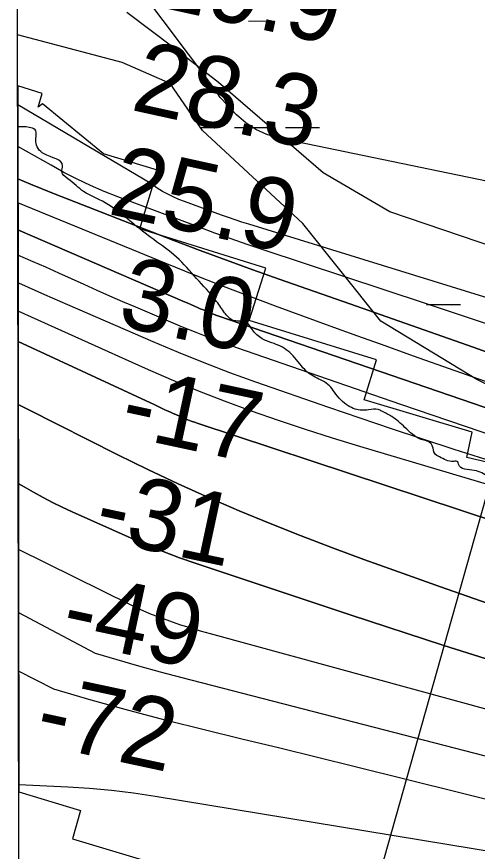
# Model space of a CAD drawing. Extents: x 3329297 to 3367176, y 649250 to 674653.
# Drawn here: x 3333403 to 3333836, y 671471 to 672255 of the extents above; entities that cross this region are included whole.
import ezdxf

# ---------------------------------------------------------------- set-up
doc = ezdxf.new("R2010")
doc.units = 0
for name, color, linetype in [('V-GRID-FRAM', 7, 'Continuous'), ('V-RIVR-EDGE', 7, 'Continuous'), ('V-RIVR-RANG', 7, 'Continuous'), ('V-RRAP-RVMT', 7, 'Continuous'), ('V-SITE-VEGE', 7, 'Continuous'), ('V-TOPO-DPTH', 7, 'Continuous'), ('V-TOPO-MAJR', 7, 'Continuous'), ('V-TOPO-MINR', 7, 'Continuous'), ('V-TOPO-WATR', 7, 'Continuous'), ('V-WETL-SWMP', 7, 'Continuous')]:
    doc.layers.add(name, color=color, linetype=linetype)

msp = doc.modelspace()

# ---------------------------------------------------------------- linework, layer by layer
at = {"layer": 'V-GRID-FRAM'}
msp.add_lwpolyline([(3333403.5, 672816.28), (3364945.55, 672875.92), (3364987.87, 654691.71), (3333429.95, 654632.04), (3333403.5, 672816.28)], dxfattribs=at)
at = {"layer": 'V-RIVR-EDGE'}
msp.add_spline([(3339166.35, 669632.45), (3339148.52, 669636.37), (3339138.83, 669636.78), (3339122.94, 669641.48), (3339105.12, 669646.95), (3339096.99, 669652.01), (3339093.12, 669656.29), (3339089.26, 669664.44), (3339086.56, 669669.1), (3339078.82, 669674.94), (3339053.64, 669688.18), (3339028.47, 669702.21), (3339020.72, 669706.49), (3339018, 669704.17), (3339012.57, 669704.57), (3339008.7, 669708.07), (3339008.32, 669710.4), (3339007.94, 669713.12), (3339007.56, 669715.06), (3338988.58, 669723.63), (3338974.64, 669732.59), (3338973.09, 669734.53), (3338972.71, 669738.02), (3338974.27, 669740.35), (3338974.28, 669743.84), (3338966.94, 669753.94), (3338965.01, 669758.6), (3338963.85, 669760.54), (3338956.49, 669764.43), (3338944.87, 669769.5), (3338928.21, 669778.08), (3338920.86, 669785.07), (3338906.56, 669803.34), (3338897.28, 669814.22), (3338888, 669824.71), (3338880.26, 669833.26), (3338874.07, 669838.71), (3338867.87, 669840.27), (3338862.06, 669843), (3338858.57, 669843.01), (3338858.58, 669844.95), (3338858.24, 669867.83), (3338860.58, 669870.93), (3338861.75, 669873.25), (3338861.76, 669876.35), (3338860.21, 669879.46), (3338854.02, 669882.58), (3338849.02, 669903.14), (3338843.63, 669917.51), (3338832.81, 669931.11), (3338822.75, 669940.83), (3338804.56, 669955.22), (3338800.68, 669956.78), (3338796.03, 669956.79), (3338788.66, 669955.26), (3338782.44, 669952.17), (3338775.47, 669955.68), (3338770.44, 669960.35), (3338765.41, 669965.01), (3338754.18, 669972.41), (3338742.57, 669981.36), (3338728.24, 669988.76), (3338714.68, 669995), (3338701.13, 670003.56), (3338693.4, 670012.11), (3338687.99, 670020.27), (3338682.59, 670033.47), (3338677.18, 670040.46), (3338665.17, 670046.31), (3338655.1, 670048.66), (3338655.48, 670045.95), (3338653.54, 670045.56), (3338643.46, 670046.36), (3338635.32, 670050.26), (3338633, 670052.98), (3338626.41, 670055.33), (3338615.17, 670057.29), (3338608.97, 670058.08), (3338601.61, 670062.76), (3338592.32, 670069.37), (3338582.25, 670071.72), (3338574.11, 670074.46), (3338568.3, 670078.74), (3338562.5, 670084.57), (3338561.34, 670087.67), (3338554.75, 670088.85), (3338551.26, 670089.25), (3338548.94, 670091.97), (3338544.31, 670098.58), (3338517.19, 670108.73), (3338513.32, 670111.84), (3338511.39, 670115.72), (3338497.82, 670118.86), (3338480, 670125.88), (3338471.48, 670130.17), (3338466.45, 670134.83), (3338451.73, 670140.3), (3338441.26, 670142.65), (3338438.16, 670142.27), (3338431.18, 670145.39), (3338420.34, 670150.07), (3338407.93, 670152.43), (3338393.21, 670156.73), (3338378.49, 670165.69), (3338345.2, 670189.43), (3338316.55, 670206.56), (3338280.93, 670231.47), (3338237.55, 670254.45), (3338210.45, 670270.81), (3338182.57, 670289.88), (3338148.9, 670317.5), (3338126.07, 670336.94), (3338116.01, 670348.22), (3338106.73, 670356.77), (3338093.56, 670363.78), (3338076.9, 670368.87), (3338057.53, 670376.28), (3338042.81, 670383.3), (3338026.54, 670392.65), (3338007.18, 670402.39), (3337994, 670405.52), (3337971.52, 670413.34), (3337948.66, 670420.76), (3337916.51, 670434.03), (3337912.65, 670440.63), (3337911.11, 670448.78), (3337908.8, 670453.82), (3337904.54, 670455.77), (3337890.98, 670459.68), (3337883.62, 670464.74), (3337879.36, 670466.69), (3337872.38, 670467.1), (3337862.68, 670467.12), (3337849.88, 670465.99), (3337839.8, 670463.69), (3337826.22, 670462.56), (3337810.72, 670465.7), (3337802.19, 670469.21), (3337788.25, 670478.16), (3337779.73, 670480.51), (3337774.3, 670481.69), (3337768.89, 670486.74), (3337764.63, 670490.63), (3337755.72, 670494.92), (3337749.13, 670496.88), (3337745.26, 670497.27), (3337740.6, 670495.35), (3337738.66, 670496.13), (3337735.18, 670499.24), (3337729.76, 670503.52), (3337724.73, 670508.18), (3337720.08, 670512.07), (3337706.13, 670514.43), (3337677.86, 670531.18), (3337643.77, 670545.22), (3337600.78, 670567.05), (3337560.1, 670585.37), (3337510.14, 670611.87), (3337463.28, 670636.42), (3337442.36, 670644.22), (3337416.78, 670652.43), (3337405.55, 670657.5), (3337401.68, 670661.39), (3337400.13, 670663.33), (3337395.49, 670665.67), (3337388.89, 670666.07), (3337376.88, 670670.76), (3337362.94, 670677.77), (3337340.87, 670690.62), (3337309.5, 670706.99), (3337291.29, 670714.79), (3337276.18, 670722.97), (3337252.56, 670736.99), (3337220.04, 670756.85), (3337154.99, 670798.5), (3337124.41, 670821.07), (3337111.24, 670827.31), (3337094.19, 670832.78), (3337075.97, 670836.7), (3337050.39, 670842.59), (3337028.69, 670849.62), (3337007.78, 670860.53), (3336991.89, 670867.94), (3336983.37, 670871.06), (3336969.03, 670873.42), (3336939.95, 670875.43), (3336901.97, 670884.45), (3336863.6, 670895.79), (3336821.37, 670910.63), (3336786.5, 670926.23), (3336740.02, 670949.61), (3336682.31, 670976.12), (3336635.44, 670997.18), (3336603.68, 671013.55), (3336585.47, 671022.51), (3336583.15, 671026.4), (3336580.06, 671031.06), (3336576.19, 671034.56), (3336549.46, 671045.09), (3336500.24, 671058.01), (3336451.41, 671070.16), (3336425.44, 671074.49), (3336399.85, 671076.49), (3336361.07, 671078.91), (3336337.43, 671082.85), (3336313.4, 671088.34), (3336290.92, 671094.6), (3336280.46, 671097.34), (3336275.41, 671097.35), (3336257.58, 671097.39), (3336194.82, 671123.92), (3336129.35, 671154.33), (3336078.61, 671179.66), (3336032.91, 671203.04), (3335979.46, 671230.32), (3335943.05, 671245.54), (3335907.79, 671259.2), (3335894.23, 671264.66), (3335887.64, 671265.45), (3335873.31, 671273.63), (3335871.38, 671277.13), (3335862.86, 671281.41), (3335831.09, 671293.51), (3335799.33, 671308.72), (3335763.7, 671327.42), (3335724.58, 671346.9), (3335714.51, 671351.97), (3335703.27, 671355.1), (3335699.01, 671358.21), (3335680.04, 671369.9), (3335645.95, 671385.49), (3335603.71, 671399.17), (3335573.09, 671406.61), (3335518.06, 671419.93), (3335470.4, 671436.73), (3335433.98, 671449.62), (3335405.32, 671465.97), (3335397.96, 671471.03), (3335385.94, 671471.06), (3335366.94, 671468.78), (3335345.98, 671463.02), (3335338.62, 671464.59), (3335338.62, 671467.3), (3335339.03, 671475.83), (3335337.87, 671478.94), (3335334.39, 671482.05), (3335319.67, 671486.74), (3335303, 671491.05), (3335280.12, 671488.39), (3335259.15, 671479.52), (3335245.56, 671472.19), (3335233.15, 671471.44), (3335223.85, 671474.18), (3335210.68, 671481.97), (3335198.67, 671485.88), (3335156.4, 671487.53), (3335124.61, 671488.39), (3335114.13, 671484.92), (3335094.71, 671474.11), (3335085.4, 671473.36), (3335075.32, 671475.71), (3335065.63, 671477.67), (3335064.86, 671478.45), (3335067.59, 671483.1), (3335066.81, 671484.65), (3335063.72, 671489.31), (3335039.71, 671501.39), (3335020.73, 671509.2), (3335003.28, 671511.95), (3334994.76, 671515.46), (3334990.89, 671517.03), (3334963, 671533.38), (3334933.18, 671549.36), (3334916.12, 671551.34), (3334894.42, 671557.6), (3334863.43, 671571.25), (3334847.95, 671581.75), (3334834.78, 671587.99), (3334809.21, 671598.53), (3334767.76, 671617.24), (3334744.9, 671627.77), (3334711.2, 671642.2), (3334691.44, 671649.23), (3334670.12, 671653.16), (3334647.65, 671659.81), (3334620.14, 671672.29), (3334605.42, 671678.53), (3334581, 671683.24), (3334555.81, 671689.12), (3334542.23, 671688.38), (3334534.09, 671688.79), (3334531.39, 671696.55), (3334523.66, 671706.27), (3334505.85, 671714.84), (3334480.26, 671719.17), (3334460.49, 671721.93), (3334457, 671720.39), (3334455.05, 671716.91), (3334456.59, 671713.8), (3334463.19, 671714.56), (3334467.45, 671712.22), (3334467.44, 671710.28), (3334462.78, 671708.35), (3334446.88, 671706.84), (3334429.04, 671707.66), (3334403.46, 671713.93), (3334397.66, 671718.6), (3334391.46, 671722.88), (3334378.67, 671723.69), (3334340.28, 671727.27), (3334305.39, 671730.07), (3334290.26, 671730.11), (3334281.35, 671731.68), (3334271.66, 671734.81), (3334266.23, 671735.6), (3334258.08, 671732.9), (3334246.43, 671726.73), (3334241.39, 671726.35), (3334232.48, 671729.48), (3334218.91, 671729.9), (3334190.6, 671730.74), (3334178.97, 671731.94), (3334163.47, 671737.4), (3334156.1, 671736.65), (3334151.44, 671732.39), (3334148.33, 671732.4), (3334142.53, 671735.91), (3334132.83, 671736.32), (3334110.73, 671737.53), (3334106.86, 671739.48), (3334099.89, 671744.15), (3334081.28, 671748.08), (3334072.75, 671747.71), (3334041.74, 671753.61), (3334018.09, 671757.54), (3334010.35, 671760.28), (3333999.89, 671767.67), (3333992.15, 671771.95), (3333987.1, 671771.19), (3333984.38, 671768.48), (3333980.12, 671768.49), (3333976.64, 671772.77), (3333969.66, 671775.11), (3333958.81, 671778.24), (3333949.91, 671783.31), (3333945.64, 671782.93), (3333941.37, 671782.16), (3333931.3, 671788.01), (3333925.87, 671788.02), (3333915.4, 671788.82), (3333900.29, 671791.57), (3333878.2, 671798.61), (3333856.9, 671811.07), (3333845.68, 671822.73), (3333832.9, 671828.97), (3333818.18, 671834.82), (3333817.41, 671837.15), (3333813.53, 671837.55), (3333800.36, 671841.85), (3333795.71, 671844.96), (3333793.79, 671851.56), (3333792.24, 671854.28), (3333782.95, 671858.18), (3333767.85, 671869.46), (3333755.47, 671879.57), (3333746.17, 671884.64), (3333742.68, 671886.2), (3333733.76, 671885.83), (3333720.97, 671886.64), (3333714.38, 671889.76), (3333707.8, 671895.2), (3333701.62, 671902.59), (3333696.98, 671908.42), (3333690.4, 671913.09), (3333677.23, 671920.49), (3333664.47, 671934.87), (3333650.92, 671945.76), (3333635.04, 671952), (3333625.75, 671959.78), (3333617.63, 671968.72), (3333606.39, 671969.91), (3333600.97, 671974.19), (3333597.87, 671978.08), (3333590.14, 671988.96), (3333572.36, 672009.16), (3333553.4, 672029.38), (3333532.11, 672045.72), (3333511.21, 672062.06), (3333486.44, 672080.35), (3333466.3, 672090.87), (3333451.59, 672102.92), (3333445.79, 672109.53), (3333446.58, 672114.96), (3333429.16, 672126.25), (3333421.43, 672137.9), (3333420.68, 672148.76), (3333415.26, 672151.1), (3333404.71, 672151.61)], degree=3, dxfattribs=at)
at = {"layer": 'V-RIVR-RANG'}
msp.add_line((3334036.22, 672486.87), (3333677.94, 671216.42), dxfattribs=at)
at = {"layer": 'V-RRAP-RVMT'}
for p, q in [((3333427.45, 672183), (3333404.41, 672189.97)), ((3333404.41, 672189.97), (3333405.37, 671527.24)), ((3333423.53, 672170.19), (3333427.45, 672183)), ((3333427.78, 672173.34), (3333423.53, 672170.19)), ((3333485.08, 672126.12), (3333427.78, 672173.34)), ((3333535.5, 672110.92), (3333485.08, 672126.12)), ((3333519.05, 672055.9), (3333535.5, 672110.92)), ((3333637.25, 672019.08), (3333519.05, 672055.9)), ((3333621.74, 671969.76), (3333637.25, 672019.08)), ((3333741.21, 671932.72), (3333621.74, 671969.76)), ((3333729.64, 671895.46), (3333741.21, 671932.72)), ((3333831, 671864.83), (3333729.64, 671895.46)), ((3333825.93, 671841.34), (3333831, 671864.83)), ((3333924.62, 671817.46), (3333825.93, 671841.34)), ((3333405.37, 671527.24), (3333463.49, 671509.91)), ((3333463.49, 671509.91), (3333455.72, 671483.35)), ((3333455.72, 671483.35), (3333589.26, 671443.3))]:
    msp.add_line(p, q, dxfattribs=at)
at = {"layer": 'V-SITE-VEGE'}
for p, q in [((3333551.38, 672225.35), (3333506.95, 672258.82)), ((3333592.78, 672193.31), (3333551.38, 672225.35)), ((3333691.12, 672108.57), (3333592.78, 672193.31)), ((3333753.67, 672071.67), (3333691.12, 672108.57)), ((3333864.41, 672034.16), (3333753.67, 672071.67))]:
    msp.add_line(p, q, dxfattribs=at)
at = {"layer": 'V-TOPO-DPTH'}
for points in [[(3333404.6, 672054.8), (3333404.53, 672102.77), (3333416.33, 672097.68), (3333437.88, 672088.91), (3333551.07, 672044.92), (3333575.65, 672035.52), (3333600.3, 672026.29), (3333625.04, 672017.33), (3333649.85, 672008.54), (3333715.98, 671985.51), (3333773.86, 671965.22), (3333831.69, 671944.78), (3333889.43, 671924.11)], [(3333404.6, 672054.8), (3333561.52, 671987.15), (3333563.56, 671986.26), (3333567.63, 671984.46), (3333569.66, 671983.55), (3333573.73, 671981.75), (3333575.77, 671980.88), (3333577.82, 671980.01), (3333585.14, 671976.98), (3333587.16, 671976.17), (3333591.23, 671974.63), (3333593.28, 671973.9), (3333917.87, 671862.41), (3333992.59, 671837.25), (3334067.5, 671812.69), (3334142.71, 671789.05), (3334218.11, 671766.01), (3334323.9, 671734.38), (3334346.58, 671727.7), (3334369.28, 671721.12), (3334392.03, 671714.72), (3334414.81, 671708.42), (3335247.62, 671481.74)], [(3334622.21, 671613.06), (3334556.73, 671631.3), (3334491.21, 671649.43), (3334440.88, 671663.28), (3334400.54, 671674.51), (3334360.24, 671685.89), (3334320, 671697.5), (3334279.81, 671709.26), (3333932.79, 671811.89), (3333873.35, 671829.94), (3333814.09, 671848.56), (3333755.11, 671868.03), (3333696.31, 671888.07), (3333627.87, 671911.95), (3333603.53, 671920.75), (3333579.34, 671929.91), (3333555.36, 671939.61), (3333531.52, 671949.68), (3333451.62, 671984.48), (3333429.92, 671994.02), (3333408.25, 672003.65), (3333404.68, 672005.28), (3333404.6, 672054.8)], [(3335247.62, 671481.74), (3334414.81, 671708.42), (3334392.03, 671714.72), (3334369.28, 671721.12), (3334346.58, 671727.7), (3334323.9, 671734.38), (3334218.11, 671766.01), (3334142.71, 671789.05), (3334067.5, 671812.69), (3333992.59, 671837.25), (3333917.87, 671862.41), (3333593.28, 671973.9), (3333591.23, 671974.63), (3333587.16, 671976.17), (3333585.14, 671976.98), (3333577.82, 671980.01), (3333575.77, 671980.88), (3333573.73, 671981.75), (3333569.66, 671983.55), (3333567.63, 671984.46), (3333563.56, 671986.26), (3333561.52, 671987.15), (3333404.6, 672054.8)], [(3334622.21, 671613.06), (3334556.73, 671631.3), (3334491.21, 671649.43), (3334440.88, 671663.28), (3334400.54, 671674.51), (3334360.24, 671685.89), (3334320, 671697.5), (3334279.81, 671709.26), (3333932.79, 671811.89), (3333873.35, 671829.94), (3333814.09, 671848.56), (3333755.11, 671868.03), (3333696.31, 671888.07), (3333627.87, 671911.95), (3333603.53, 671920.75), (3333579.34, 671929.91), (3333555.36, 671939.61), (3333531.52, 671949.68), (3333451.62, 671984.48), (3333429.92, 671994.02), (3333408.25, 672003.65), (3333404.68, 672005.28), (3333404.76, 671949.99)], [(3333404.76, 671949.99), (3333529.14, 671892.45), (3333531.73, 671891.24), (3333534.31, 671890.03), (3333536.88, 671888.79), (3333539.45, 671887.55), (3333542.02, 671886.32), (3333544.61, 671885.11), (3333547.2, 671883.93), (3333549.82, 671882.78), (3333560.99, 671877.96), (3333564.12, 671876.66), (3333567.27, 671875.41), (3333570.45, 671874.25), (3333573.65, 671873.15), (3333926.01, 671756.81)], [(3333404.76, 671949.99), (3333404.84, 671890.87), (3333414.2, 671886.19), (3333498.34, 671843.81), (3333526.52, 671829.98), (3333554.88, 671816.53), (3333583.51, 671803.66), (3333612.32, 671791.17), (3333641.35, 671779.21), (3333670.51, 671767.57), (3333699.85, 671756.4), (3333729.31, 671745.54), (3333757.45, 671735.42), (3333801.12, 671719.88), (3333844.86, 671704.53)], [(3333926.01, 671756.81), (3333573.65, 671873.15), (3333570.45, 671874.25), (3333567.27, 671875.41), (3333564.12, 671876.66), (3333560.99, 671877.96), (3333549.82, 671882.78), (3333547.2, 671883.93), (3333544.61, 671885.11), (3333542.02, 671886.32), (3333539.45, 671887.55), (3333536.88, 671888.79), (3333534.31, 671890.03), (3333531.73, 671891.24), (3333529.14, 671892.45), (3333404.76, 671949.99)], [(3333404.84, 671890.87), (3333414.2, 671886.19), (3333498.34, 671843.81), (3333526.52, 671829.98), (3333554.88, 671816.53), (3333583.51, 671803.66), (3333612.32, 671791.17), (3333641.35, 671779.21), (3333670.51, 671767.57), (3333699.85, 671756.4), (3333729.31, 671745.54), (3333757.45, 671735.42), (3333801.12, 671719.88), (3333844.86, 671704.53)], [(3334703.43, 671404.18), (3334375.38, 671496.31), (3334345.63, 671504.69), (3334315.89, 671513.12), (3334286.16, 671521.59), (3334256.44, 671530.11), (3334070.1, 671583.67), (3333981.28, 671609.81), (3333892.69, 671636.7), (3333804.45, 671664.71), (3333716.44, 671693.47), (3333571.83, 671741.74), (3333556.39, 671747.15), (3333541.06, 671752.86), (3333525.91, 671759.02), (3333510.88, 671765.48), (3333455.51, 671790.26), (3333446.31, 671794.55), (3333437.2, 671799.02), (3333428.24, 671803.76), (3333419.36, 671808.69), (3333410.55, 671813.74), (3333404.95, 671816.93), (3333404.84, 671890.87)], [(3333404.95, 671816.93), (3333410.55, 671813.74), (3333419.36, 671808.69), (3333428.24, 671803.76), (3333437.2, 671799.02), (3333446.31, 671794.55), (3333455.51, 671790.26), (3333510.88, 671765.48), (3333525.91, 671759.02), (3333541.06, 671752.86), (3333556.39, 671747.15), (3333571.83, 671741.74), (3333716.44, 671693.47), (3333804.45, 671664.71), (3333892.69, 671636.7), (3333981.28, 671609.81), (3334070.1, 671583.67), (3334256.44, 671530.11), (3334286.16, 671521.59), (3334315.89, 671513.12), (3334345.63, 671504.69), (3334375.38, 671496.31), (3334703.43, 671404.18)]]:
    msp.add_lwpolyline(points, dxfattribs=at)
at = {"layer": 'V-TOPO-MAJR'}
for points in [[(3334447.99, 672031.12), (3334435.63, 672030.13), (3334423.16, 672030), (3334287.16, 672035.62), (3334206.84, 672040.91), (3334126.85, 672048.81), (3334047.33, 672060.61), (3333968.14, 672075.01), (3333649.34, 672141.09), (3333638.3, 672144.47), (3333627.92, 672149.05), (3333618.55, 672155.43), (3333609.85, 672163.02), (3333595.35, 672178.25), (3333594.49, 672179.23), (3333592.3, 672182.49), (3333590.98, 672184.77), (3333589.48, 672186.94), (3333516.36, 672284.51)], [(3335195.42, 671214.69), (3334355.15, 671464.35), (3334347.13, 671466.72), (3334339.1, 671469.06), (3334331.06, 671471.36), (3334323.02, 671473.64), (3334309.01, 671477.57), (3334307.96, 671477.87), (3334304.81, 671478.74), (3333585.5, 671675.5), (3333575.84, 671678.25), (3333566.22, 671681.13), (3333556.66, 671684.2), (3333547.15, 671687.4), (3333537.73, 671690.87), (3333528.41, 671694.57), (3333519.23, 671698.61), (3333510.15, 671702.88), (3333405.04, 671754.72)]]:
    msp.add_lwpolyline(points, dxfattribs=at)
at = {"layer": 'V-TOPO-MINR'}
for points in [[(3334768.85, 671701.61), (3334439.84, 671802.75), (3334416.86, 671809.88), (3334393.91, 671817.08), (3334370.99, 671824.39), (3334348.1, 671831.78), (3334261.94, 671859.81), (3334195.94, 671881.13), (3334129.88, 671902.25), (3334063.73, 671923.09), (3333997.52, 671943.74), (3333621.31, 672060.14), (3333614.89, 672062.18), (3333608.49, 672064.28), (3333602.11, 672066.47), (3333595.76, 672068.73), (3333560.86, 672081.43), (3333555.55, 672083.51), (3333550.33, 672085.76), (3333545.22, 672088.26), (3333540.19, 672090.93), (3333535.45, 672094), (3333531.01, 672097.42), (3333404.43, 672172.11)], [(3333878.13, 671955.36), (3333787, 671985.81), (3333634.88, 672036.02), (3333619.73, 672041.12), (3333604.62, 672046.34), (3333589.57, 672051.74), (3333574.56, 672057.26), (3333498.34, 672085.81), (3333485.45, 672090.94), (3333472.71, 672096.41), (3333460.2, 672102.39), (3333447.85, 672108.72), (3333435.92, 672115.73), (3333404.49, 672133.07)], [(3333889.43, 671924.11), (3333831.69, 671944.78), (3333773.86, 671965.22), (3333715.98, 671985.51), (3333649.85, 672008.54), (3333625.04, 672017.33), (3333600.3, 672026.29), (3333575.65, 672035.52), (3333551.07, 672044.92), (3333437.88, 672088.91), (3333416.33, 672097.68), (3333404.53, 672102.77)], [(3333854.02, 671908.68), (3333814.91, 671922.51), (3333775.82, 671936.39), (3333749.24, 671945.87), (3333723.48, 671955.12), (3333697.74, 671964.42), (3333672.04, 671973.83), (3333646.36, 671983.3), (3333620.75, 671992.94), (3333595.2, 672002.75), (3333569.75, 672012.81), (3333544.36, 672023.03), (3333404.57, 672080.11)], [(3333854.15, 671860.34), (3333764.06, 671890.83), (3333609.96, 671944.12), (3333597.16, 671948.69), (3333584.43, 671953.44), (3333571.79, 671958.44), (3333559.22, 671963.62), (3333515.19, 671982.28), (3333503.08, 671987.47), (3333491, 671992.74), (3333478.96, 671998.1), (3333466.95, 672003.54), (3333454.95, 672008.98), (3333442.93, 672014.38), (3333430.88, 672019.71), (3333418.8, 672024.99), (3333404.64, 672031.14)], [(3334622.21, 671613.06), (3334556.73, 671631.3), (3334491.21, 671649.43), (3334440.88, 671663.28), (3334400.54, 671674.51), (3334360.24, 671685.89), (3334320, 671697.5), (3334279.81, 671709.26), (3333932.79, 671811.89), (3333873.35, 671829.94), (3333814.09, 671848.56), (3333755.11, 671868.03), (3333696.31, 671888.07), (3333627.87, 671911.95), (3333603.53, 671920.75), (3333579.34, 671929.91), (3333555.36, 671939.61), (3333531.52, 671949.68), (3333451.62, 671984.48), (3333429.92, 671994.02), (3333408.25, 672003.65), (3333404.68, 672005.28)], [(3334068.36, 671749.55), (3333725.55, 671851.63), (3333699.94, 671859.47), (3333674.42, 671867.57), (3333649.02, 671876.07), (3333623.71, 671884.83), (3333598.58, 671894.09), (3333573.62, 671903.75), (3333548.9, 671914.03), (3333524.35, 671924.72), (3333404.72, 671978.55)], [(3333926.01, 671756.81), (3333573.65, 671873.15), (3333570.45, 671874.25), (3333567.27, 671875.41), (3333564.12, 671876.66), (3333560.99, 671877.96), (3333549.82, 671882.78), (3333547.2, 671883.93), (3333544.61, 671885.11), (3333542.02, 671886.32), (3333539.45, 671887.55), (3333536.88, 671888.79), (3333534.31, 671890.03), (3333531.73, 671891.24), (3333529.14, 671892.45), (3333404.76, 671949.99)], [(3333844.86, 671704.53), (3333801.12, 671719.88), (3333757.45, 671735.42), (3333729.31, 671745.54), (3333699.85, 671756.4), (3333670.51, 671767.57), (3333641.35, 671779.21), (3333612.32, 671791.17), (3333583.51, 671803.66), (3333554.88, 671816.53), (3333526.52, 671829.98), (3333498.34, 671843.81), (3333414.2, 671886.19), (3333404.84, 671890.87)], [(3334703.43, 671404.18), (3334375.38, 671496.31), (3334345.63, 671504.69), (3334315.89, 671513.12), (3334286.16, 671521.59), (3334256.44, 671530.11), (3334070.1, 671583.67), (3333981.28, 671609.81), (3333892.69, 671636.7), (3333804.45, 671664.71), (3333716.44, 671693.47), (3333571.83, 671741.74), (3333556.39, 671747.15), (3333541.06, 671752.86), (3333525.91, 671759.02), (3333510.88, 671765.48), (3333455.51, 671790.26), (3333446.31, 671794.55), (3333437.2, 671799.02), (3333428.24, 671803.76), (3333419.36, 671808.69), (3333410.55, 671813.74), (3333404.95, 671816.93)], [(3333405.13, 671695.81), (3333477.24, 671657.56)], [(3333477.24, 671657.56), (3333497.45, 671651.49), (3333517.71, 671645.62), (3333538.04, 671640.02), (3333558.44, 671634.61), (3333870.87, 671554), (3333942.05, 671535.51), (3334013.18, 671516.87), (3334084.26, 671498.01), (3334155.29, 671478.99), (3334235.95, 671457.26), (3334266.6, 671448.89), (3334297.2, 671440.38), (3334327.75, 671431.65), (3334358.25, 671422.77), (3335013.2, 671229.77)], [(3334681.32, 671291.49), (3334583.74, 671322.32), (3334485.79, 671352.01), (3334319.52, 671400.81), (3334304.39, 671405.14), (3334289.24, 671409.34), (3334274.03, 671413.36), (3334258.79, 671417.24), (3333721.16, 671550.69), (3333685.72, 671559.46), (3333650.27, 671568.18), (3333614.8, 671576.85), (3333579.33, 671585.48), (3333543.92, 671594.36), (3333508.62, 671603.62), (3333473.46, 671613.44), (3333438.41, 671623.64), (3333405.21, 671640.72)], [(3333405.36, 671534.22), (3333451.37, 671532.06), (3333471.96, 671530.73), (3333492.5, 671528.93), (3333512.96, 671526.41), (3333533.38, 671523.41), (3333980.19, 671449.79), (3334031.05, 671440.91), (3334081.78, 671431.38), (3334132.32, 671420.89), (3334182.74, 671409.74), (3334276.04, 671388.17), (3334279.7, 671387.29), (3334283.34, 671386.37), (3334286.97, 671385.39), (3334290.59, 671384.37), (3334331.36, 671372.48), (3334355.23, 671365.13), (3334378.94, 671357.32), (3334402.42, 671348.82), (3334425.73, 671339.86), (3334455.89, 671327.75), (3334488.04, 671312.74), (3334518.82, 671295.55)]]:
    msp.add_lwpolyline(points, dxfattribs=at)
at = {"layer": 'V-TOPO-WATR'}
msp.add_lwpolyline([(3335247.62, 671481.74), (3334414.81, 671708.42), (3334392.03, 671714.72), (3334369.28, 671721.12), (3334346.58, 671727.7), (3334323.9, 671734.38), (3334218.11, 671766.01), (3334142.71, 671789.05), (3334067.5, 671812.69), (3333992.59, 671837.25), (3333917.87, 671862.41), (3333593.28, 671973.9), (3333591.23, 671974.63), (3333587.16, 671976.17), (3333585.14, 671976.98), (3333577.82, 671980.01), (3333575.77, 671980.88), (3333573.73, 671981.75), (3333569.66, 671983.55), (3333567.63, 671984.46), (3333563.56, 671986.26), (3333561.52, 671987.15), (3333404.6, 672054.8)], dxfattribs=at)
at = {"layer": 'V-WETL-SWMP'}
for p, q in [((3333404.34, 672238.03), (3333403.7, 672674.56)), ((3333620.99, 672250.94), (3333644.99, 672250.99)), ((3333502.4, 672212.14), (3333404.34, 672238.03)), ((3333547.43, 672192.44), (3333502.4, 672212.14)), ((3333577.85, 672148.06), (3333547.43, 672192.44)), ((3333575.94, 672150.86), (3333591.77, 672150.89)), ((3333672.12, 672060.81), (3333577.85, 672148.06)), ((3333607.77, 672150.92), (3333639.77, 672150.98)), ((3333655.77, 672151.01), (3333687.77, 672151.07)), ((3333745.28, 671969.32), (3333672.12, 672060.81)), ((3333788.08, 671984.76), (3333820.08, 671984.82)), ((3333835.32, 671914.44), (3333745.28, 671969.32)), ((3334126.66, 671765.1), (3333835.32, 671914.44))]:
    msp.add_line(p, q, dxfattribs=at)

# ---------------------------------------------------------------- texts
at = {"layer": 'V-RIVR-RANG'}
for s, rotation, p in [('29.9', 347.61833, (3333530.3, 672265.54)), ('28.3', 347.61833, (3333509.36, 672167.76)), ('25.9', 347.61833, (3333487.91, 672070.09)), ('3.0', 347.90575, (3333496.67, 671965.33)), ('-17', 347.90575, (3333498.42, 671862.68)), ('-31', 347.90575, (3333474.15, 671765.62)), ('-49', 347.90575, (3333443.15, 671669.99)), ('-72', 347.90575, (3333418.6, 671572.98))]:
    msp.add_text(s, height=67, rotation=rotation, dxfattribs=at).set_placement(p)

doc.saveas('drawing.dxf')
